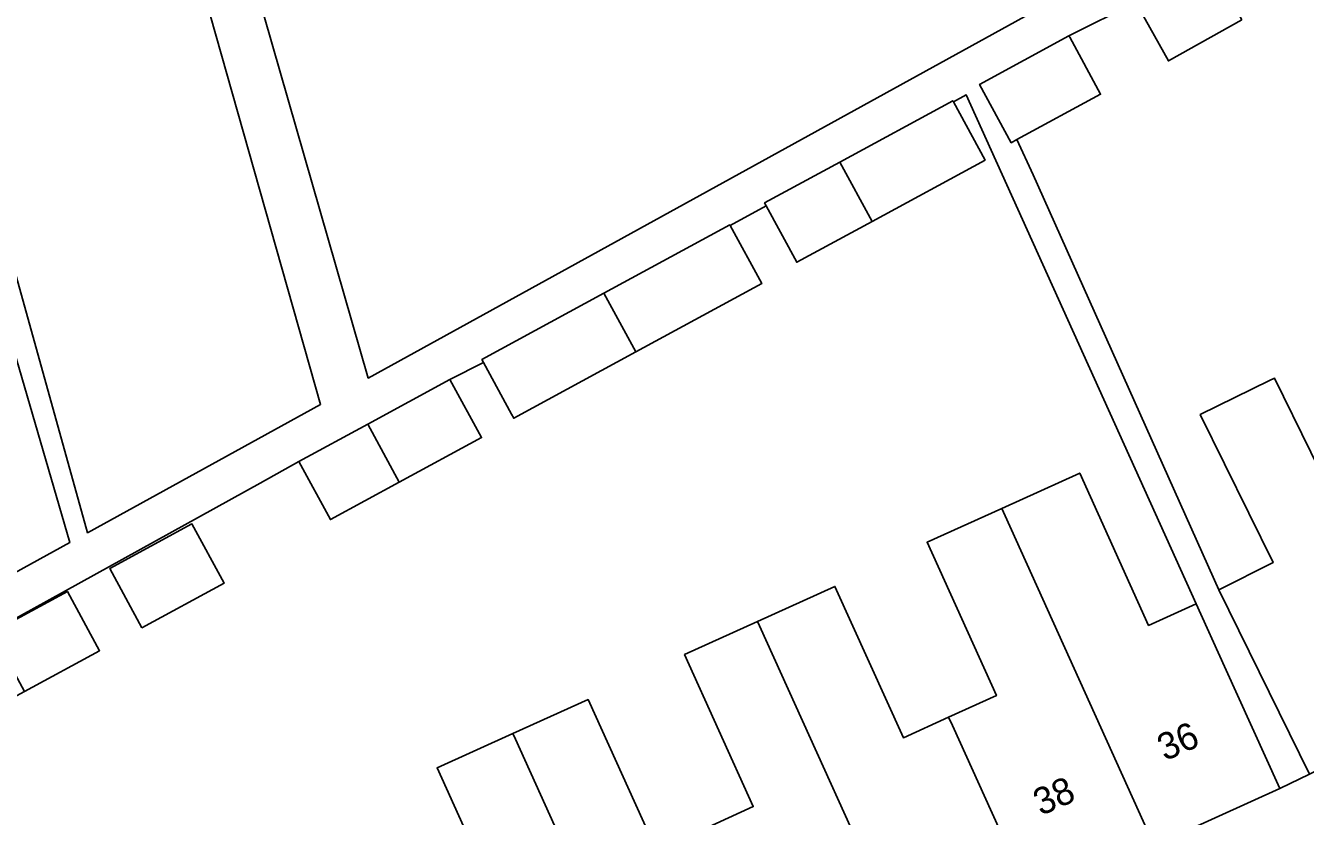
# Model space of a CAD drawing. Extents: x 159716 to 160783, y 383290 to 384031.
# Drawn here: x 160313.69 to 160361.4, y 383531.47 to 383560.94 of the extents above; entities that cross this region are included whole.
import ezdxf

# ---------------------------------------------------------------- set-up
doc = ezdxf.new("R2010")
doc.units = 0
for name, color, linetype in [('IMGEO_Erf', 7, 'Continuous'), ('IMGEO_Pand', 7, 'Continuous'), ('IMGEO_Pand_nummerreeks', 7, 'Continuous'), ('IMGEO_Voetpad_open', 7, 'Continuous')]:
    doc.layers.add(name, color=color, linetype=linetype)

msp = doc.modelspace()

# ---------------------------------------------------------------- linework, layer by layer
at = {"layer": 'IMGEO_Erf'}
for points in [[(160343.073, 383588.584), (160340.985, 383587.983), (160341.709, 383585.465), (160339.366, 383584.791), (160336.96, 383584.099), (160336.243, 383586.593), (160334.322, 383586.041), (160334.09, 383585.974), (160332.127, 383585.41), (160332.852, 383582.89), (160330.724, 383582.283), (160328.421, 383581.626), (160327.702, 383584.127), (160325.678, 383583.54), (160323.762, 383582.985), (160324.479, 383580.492), (160322.074, 383579.8), (160319.629, 383579.097), (160318.916, 383581.576), (160316.916, 383581), (160326.462, 383547.802), (160350.934, 383561.274), (160348.434, 383569.96)], [(160308.287, 383565.897), (160305.113, 383564.993), (160294.575, 383561.992), (160294.999, 383560.501), (160293.768, 383560.15), (160294.32, 383558.206), (160296.734, 383558.892), (160297.446, 383556.384), (160298.039, 383554.295), (160295.676, 383553.624), (160296.313, 383551.379), (160296.845, 383549.505), (160299.245, 383550.186), (160299.943, 383547.727), (160300.572, 383545.51), (160298.195, 383544.835), (160298.795, 383542.719), (160299.333, 383540.823), (160301.708, 383541.497), (160302.4, 383539.06), (160303.039, 383536.808), (160300.387, 383536.056), (160301.026, 383533.81), (160315.335, 383541.676)], [(160318.023, 383538.498), (160316.825, 383540.708), (160319.89, 383542.371), (160321.088, 383540.161)], [(160313.648, 383536.125), (160310.88, 383534.623), (160309.681, 383536.833), (160312.45, 383538.335), (160315.253, 383539.855), (160316.451, 383537.646)]]:
    msp.add_lwpolyline(points, close=True, dxfattribs=at)
for points in [[(160308.932, 383567.443), (160316.004, 383542.044), (160324.687, 383546.825), (160315.034, 383580.904)], [(160359.028, 383561.153), (160356.293, 383559.62), (160355.07, 383561.801), (160352.582, 383560.554), (160352.611, 383560.501), (160353.76, 383558.382), (160350.643, 383556.691), (160351.247, 383555.38), (160358.167, 383539.918), (160360.189, 383540.929), (160357.476, 383546.444), (160360.056, 383547.713), (160360.244, 383547.806), (160362.956, 383542.291)], [(160338.972, 383531.004), (160340.817, 383531.839), (160338.253, 383537.506), (160340.978, 383538.739), (160343.86, 383540.043), (160346.41, 383534.406), (160348.098, 383535.169), (160349.877, 383535.975), (160347.292, 383541.688), (160350.081, 383542.95), (160352.986, 383544.264), (160355.552, 383538.591), (160357.328, 383539.393), (160348.748, 383558.36), (160348.275, 383558.098), (160349.454, 383555.926), (160345.243, 383553.641), (160342.436, 383552.118), (160341.292, 383554.226), (160339.958, 383553.486), (160341.131, 383551.324), (160336.436, 383548.777), (160331.888, 383546.31), (160331.808, 383546.457), (160330.761, 383548.388), (160329.51, 383547.755), (160330.687, 383545.586), (160327.622, 383543.923), (160325.054, 383542.53), (160323.878, 383544.7), (160322.437, 383543.892), (160306.155, 383534.901)], [(160331.628, 383527.535), (160329.029, 383533.28), (160331.859, 383534.562), (160334.659, 383535.829), (160337.204, 383530.204)]]:
    msp.add_lwpolyline(points, dxfattribs=at)
at = {"layer": 'IMGEO_Pand'}
for points in [[(160359.028, 383561.153), (160357.804, 383563.334), (160355.07, 383561.801), (160356.293, 383559.62)], [(160352.611, 383560.501), (160352.582, 383560.554), (160349.25, 383558.747), (160350.429, 383556.575), (160350.643, 383556.691), (160353.76, 383558.382)], [(160348.275, 383558.098), (160348.253, 383558.139), (160344.042, 383555.855), (160345.243, 383553.641), (160349.454, 383555.926)], [(160344.042, 383555.855), (160341.235, 383554.332), (160341.292, 383554.226), (160342.436, 383552.118), (160345.243, 383553.641)], [(160339.958, 383553.486), (160339.945, 383553.51), (160335.25, 383550.963), (160336.436, 383548.777), (160341.131, 383551.324)], [(160335.25, 383550.963), (160330.702, 383548.496), (160330.761, 383548.388), (160331.808, 383546.457), (160331.888, 383546.31), (160336.436, 383548.777)], [(160329.51, 383547.755), (160326.445, 383546.093), (160327.622, 383543.923), (160330.687, 383545.586)], [(160362.956, 383542.291), (160360.244, 383547.806), (160360.056, 383547.713), (160357.476, 383546.444), (160360.189, 383540.929), (160358.167, 383539.918), (160361.544, 383533.049), (160366.154, 383535.316), (160366.341, 383535.408)], [(160327.622, 383543.923), (160326.445, 383546.093), (160323.878, 383544.7), (160325.054, 383542.53)], [(160357.328, 383539.393), (160355.552, 383538.591), (160352.986, 383544.264), (160350.081, 383542.95), (160350.206, 383542.673), (160355.763, 383530.391), (160360.443, 383532.509), (160358.382, 383537.063)], [(160350.206, 383542.673), (160350.081, 383542.95), (160347.292, 383541.688), (160349.877, 383535.975), (160348.098, 383535.169), (160348.236, 383534.863), (160351.194, 383528.324), (160355.763, 383530.391)], [(160318.023, 383538.498), (160321.088, 383540.161), (160319.89, 383542.371), (160316.825, 383540.708)], [(160312.45, 383538.335), (160313.648, 383536.125), (160316.451, 383537.646), (160315.253, 383539.855)], [(160348.236, 383534.863), (160348.098, 383535.169), (160346.41, 383534.406), (160343.86, 383540.043), (160340.978, 383538.739), (160341.054, 383538.571), (160346.626, 383526.257), (160351.194, 383528.324)], [(160341.054, 383538.571), (160340.978, 383538.739), (160338.253, 383537.506), (160340.817, 383531.839), (160338.972, 383531.004), (160339.139, 383530.635), (160342.056, 383524.189), (160346.626, 383526.257)], [(160339.139, 383530.635), (160338.972, 383531.004), (160337.204, 383530.204), (160334.659, 383535.829), (160331.859, 383534.562), (160331.951, 383534.357), (160337.487, 383522.123), (160342.056, 383524.189)], [(160331.951, 383534.357), (160331.859, 383534.562), (160329.029, 383533.28), (160331.628, 383527.535), (160329.782, 383526.699), (160330.749, 383524.56), (160332.81, 383520.006), (160337.487, 383522.123)]]:
    msp.add_lwpolyline(points, close=True, dxfattribs=at)
at = {"layer": 'IMGEO_Voetpad_open'}
for points in [[(160315.034, 383580.904), (160324.687, 383546.825), (160316.004, 383542.044), (160308.932, 383567.443)], [(160350.934, 383561.274), (160326.462, 383547.802), (160316.916, 383581)], [(160308.287, 383565.897), (160315.335, 383541.676), (160301.026, 383533.81)], [(160306.155, 383534.901), (160322.437, 383543.892), (160323.878, 383544.7), (160326.445, 383546.093), (160329.51, 383547.755), (160330.761, 383548.388), (160330.702, 383548.496), (160335.25, 383550.963), (160339.945, 383553.51), (160339.958, 383553.486), (160341.292, 383554.226), (160341.235, 383554.332), (160344.042, 383555.855), (160348.253, 383558.139), (160348.275, 383558.098), (160348.748, 383558.36), (160357.328, 383539.393), (160358.382, 383537.063), (160360.443, 383532.509), (160361.544, 383533.049), (160358.167, 383539.918), (160351.247, 383555.38), (160350.643, 383556.691), (160350.429, 383556.575), (160349.25, 383558.747), (160352.582, 383560.554), (160355.07, 383561.801)], [(160361.544, 383533.049), (160360.443, 383532.509), (160355.763, 383530.391), (160351.194, 383528.324), (160346.626, 383526.257), (160342.056, 383524.189), (160337.487, 383522.123), (160332.81, 383520.006), (160331.751, 383519.538), (160327.025, 383517.524), (160322.412, 383515.558), (160317.797, 383513.591), (160313.183, 383511.625), (160308.458, 383509.611), (160306.534, 383508.471)]]:
    msp.add_lwpolyline(points, dxfattribs=at)

# ---------------------------------------------------------------- texts
at = {"layer": 'IMGEO_Pand_nummerreeks'}
for s, p in [('36', (160356.16, 383533.524)), ('38', (160351.537, 383531.484))]:
    msp.add_text(s, height=1, rotation=23.8007, dxfattribs=at).set_placement(p)

doc.saveas('drawing.dxf')
